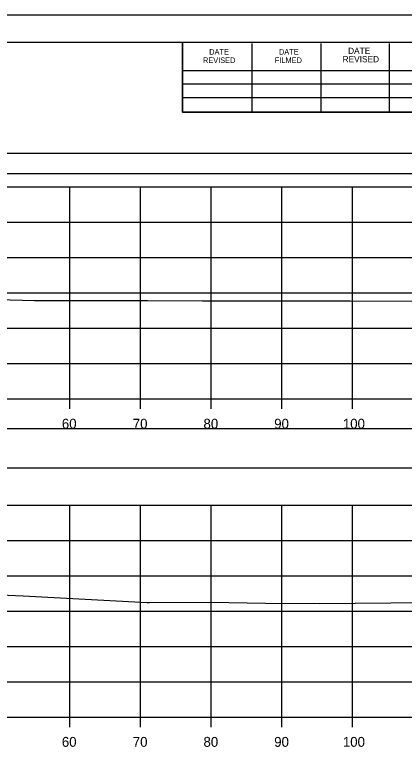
# Model space of a CAD drawing. Extents: x 1376273 to 1384221, y 378927 to 384592.
# Drawn here: x 1377110 to 1377165.1, y 380008.2 to 380111.8 of the extents above; entities that cross this region are included whole.
import ezdxf

# ---------------------------------------------------------------- set-up
doc = ezdxf.new("R2010")
doc.units = 0
for name, color, linetype in [('R_Axis', 7, 'Continuous'), ('R_Axis Annot', 7, 'Continuous'), ('R_Border', 7, 'Continuous'), ('R_Exist Surface', 7, 'Continuous'), ('R_Grid', 7, 'Continuous'), ('R_No Plot', 7, 'Continuous')]:
    doc.layers.add(name, color=color, linetype=linetype)

msp = doc.modelspace()

# ---------------------------------------------------------------- linework, layer by layer
at = {"layer": 'R_Axis'}
for p, q in [((1376907.77, 380057.48), (1377207.77, 380057.48)), ((1377117.77, 380056.08), (1377117.77, 380057.48)), ((1377127.77, 380056.08), (1377127.77, 380057.48)), ((1377137.77, 380056.08), (1377137.77, 380057.48)), ((1377147.77, 380056.08), (1377147.77, 380057.48)), ((1377157.77, 380056.08), (1377157.77, 380057.48)), ((1376907.77, 380012.48), (1377207.77, 380012.48)), ((1377117.77, 380011.08), (1377117.77, 380012.48)), ((1377127.77, 380011.08), (1377127.77, 380012.48)), ((1377137.77, 380011.08), (1377137.77, 380012.48)), ((1377147.77, 380011.08), (1377147.77, 380012.48)), ((1377157.77, 380011.08), (1377157.77, 380012.48))]:
    msp.add_line(p, q, dxfattribs=at)
at = {"layer": 'R_Axis Annot'}
for points in [[(1376907.2, 380089.38), (1377209.01, 380089.38), (1377209.01, 380092.2), (1376907.2, 380092.2)], [(1376907.2, 380047.73), (1377209.01, 380047.73), (1377209.01, 380053.26), (1376907.2, 380053.26)]]:
    msp.add_lwpolyline(points, close=True, dxfattribs=at)
at = {"layer": 'R_Border'}
for p, q in [((1376899.77, 380107.94), (1377215.95, 380107.94)), ((1377133.69, 380098.06), (1377133.69, 380107.94)), ((1377143.55, 380098.06), (1377143.55, 380107.74)), ((1377153.31, 380098.06), (1377153.31, 380107.74)), ((1377162.99, 380098.06), (1377162.99, 380107.74)), ((1377133.69, 380103.92), (1377172.85, 380103.92)), ((1377133.69, 380102.06), (1377172.85, 380102.06)), ((1377133.69, 380098.06), (1377133.69, 380100.12)), ((1377133.69, 380100.12), (1377172.85, 380100.12)), ((1377215.95, 380098.06), (1377133.69, 380098.06))]:
    msp.add_line(p, q, dxfattribs=at)
at = {"layer": 'R_Exist Surface'}
for points in [[(1377107.6, 380071.53), (1377112.77, 380071.41), (1377122, 380071.39), (1377128.74, 380071.39), (1377136.54, 380071.37), (1377146.97, 380071.37), (1377152.97, 380071.36), (1377157.42, 380071.36), (1377171.92, 380071.3), (1377174.8, 380071.3), (1377192.98, 380071.22), (1377194.12, 380071.22), (1377202.92, 380071.23), (1377207.77, 380071.18)], [(1377107.96, 380029.77), (1377111.18, 380029.63), (1377128.7, 380028.69), (1377128.88, 380028.68), (1377128.99, 380028.68), (1377129.04, 380028.68), (1377137.65, 380028.75), (1377145.43, 380028.6), (1377153.07, 380028.55), (1377163.16, 380028.65), (1377169.13, 380028.72), (1377181.6, 380028.85), (1377184.94, 380028.88), (1377200.22, 380029.14), (1377204.57, 380029.12), (1377205.91, 380029.25), (1377206.05, 380029.19), (1377207.77, 380029.2)]]:
    msp.add_lwpolyline(points, dxfattribs=at)
at = {"layer": 'R_Grid'}
for p, q in [((1376907.77, 380087.48), (1377207.77, 380087.48)), ((1376907.77, 380087.48), (1377207.77, 380087.48)), ((1377117.77, 380057.48), (1377117.77, 380087.48)), ((1377117.77, 380057.48), (1377117.77, 380087.48)), ((1377127.77, 380057.48), (1377127.77, 380087.48)), ((1377127.77, 380057.48), (1377127.77, 380087.48)), ((1377137.77, 380057.48), (1377137.77, 380087.48)), ((1377137.77, 380057.48), (1377137.77, 380087.48)), ((1377147.77, 380057.48), (1377147.77, 380087.48)), ((1377147.77, 380057.48), (1377147.77, 380087.48)), ((1377157.77, 380057.48), (1377157.77, 380087.48)), ((1377157.77, 380057.48), (1377157.77, 380087.48)), ((1376907.77, 380082.48), (1377207.77, 380082.48)), ((1376907.77, 380082.48), (1377207.77, 380082.48)), ((1376907.77, 380077.48), (1377207.77, 380077.48)), ((1376907.77, 380077.48), (1377207.77, 380077.48)), ((1376907.77, 380072.48), (1377207.77, 380072.48)), ((1376907.77, 380072.48), (1377207.77, 380072.48)), ((1376907.77, 380067.48), (1377207.77, 380067.48)), ((1376907.77, 380067.48), (1377207.77, 380067.48)), ((1376907.77, 380062.48), (1377207.77, 380062.48)), ((1376907.77, 380062.48), (1377207.77, 380062.48)), ((1376907.77, 380057.48), (1377207.77, 380057.48)), ((1376907.77, 380057.48), (1377207.77, 380057.48)), ((1376907.77, 380042.48), (1377207.77, 380042.48)), ((1376907.77, 380042.48), (1377207.77, 380042.48)), ((1377117.77, 380012.48), (1377117.77, 380042.48)), ((1377117.77, 380012.48), (1377117.77, 380042.48)), ((1377127.77, 380012.48), (1377127.77, 380042.48)), ((1377127.77, 380012.48), (1377127.77, 380042.48)), ((1377137.77, 380012.48), (1377137.77, 380042.48)), ((1377137.77, 380012.48), (1377137.77, 380042.48)), ((1377147.77, 380012.48), (1377147.77, 380042.48)), ((1377147.77, 380012.48), (1377147.77, 380042.48)), ((1377157.77, 380012.48), (1377157.77, 380042.48)), ((1377157.77, 380012.48), (1377157.77, 380042.48)), ((1376907.77, 380037.48), (1377207.77, 380037.48)), ((1376907.77, 380037.48), (1377207.77, 380037.48)), ((1376907.77, 380032.48), (1377207.77, 380032.48)), ((1376907.77, 380032.48), (1377207.77, 380032.48)), ((1376907.77, 380027.48), (1377207.77, 380027.48)), ((1376907.77, 380027.48), (1377207.77, 380027.48)), ((1376907.77, 380022.48), (1377207.77, 380022.48)), ((1376907.77, 380022.48), (1377207.77, 380022.48)), ((1376907.77, 380017.48), (1377207.77, 380017.48)), ((1376907.77, 380017.48), (1377207.77, 380017.48)), ((1376907.77, 380012.48), (1377207.77, 380012.48)), ((1376907.77, 380012.48), (1377207.77, 380012.48))]:
    msp.add_line(p, q, dxfattribs=at)
at = {"layer": 'R_No Plot'}
msp.add_line((1376887.37, 380111.83), (1377220.7, 380111.83), dxfattribs=at)
for points in [[(1376887.36, 380111.83), (1377220.7, 380111.83), (1377220.7, 379898.5), (1376887.36, 379898.5)], [(1377133.69, 380107.94), (1377133.69, 380098.06), (1377169.42, 380098.06), (1377169.42, 380095.14), (1377192.62, 380095.14), (1377192.62, 380070.81), (1377215.95, 380070.81), (1377215.95, 379902.48), (1376899.77, 379902.48), (1376899.77, 380107.94)]]:
    msp.add_lwpolyline(points, close=True, dxfattribs=at)

# ---------------------------------------------------------------- texts
at = {"layer": 'R_Axis Annot'}
for s, p in [('60', (1377116.65, 380053.28)), ('70', (1377126.68, 380053.28)), ('80', (1377136.68, 380053.28)), ('90', (1377146.68, 380053.28)), ('100', (1377156.39, 380053.28)), ('60', (1377116.65, 380008.28)), ('70', (1377126.68, 380008.28)), ('80', (1377136.68, 380008.28)), ('90', (1377146.68, 380008.28)), ('100', (1377156.39, 380008.28))]:
    msp.add_text(s, height=1.4, dxfattribs=at).set_placement(p)
at = {"layer": 'R_Border'}
for s, height, p in [('DATE', 0.879, (1377157.13, 380106.28)), ('DATE', 0.782, (1377137.49, 380106.18)), ('DATE', 0.782, (1377147.35, 380106.18)), ('REVISED', 0.879, (1377156.35, 380105.1)), ('REVISED', 0.782, (1377136.61, 380105)), ('FILMED', 0.782, (1377146.77, 380105))]:
    msp.add_text(s, height=height, rotation=360, dxfattribs=at).set_placement(p)

doc.saveas('drawing.dxf')
